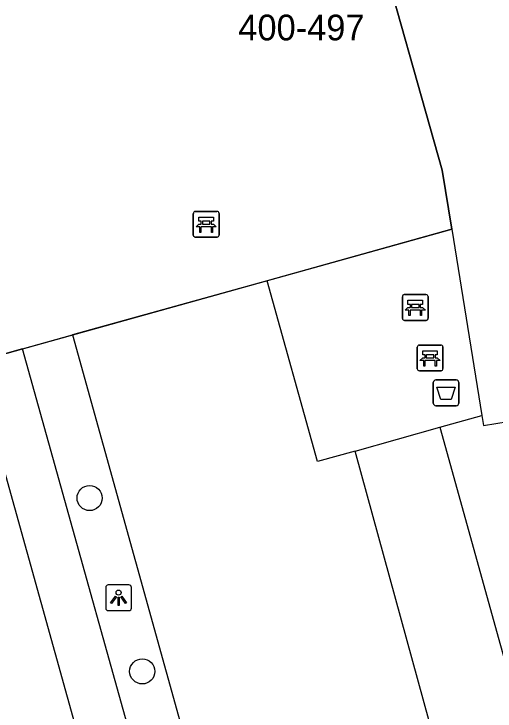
# Model space of a CAD drawing. Extents: x 159053 to 160041, y 380450 to 381422.
# Drawn here: x 159200.82 to 159219.53, y 381093.04 to 381120.16 of the extents above; entities that cross this region are included whole.
import ezdxf

# ---------------------------------------------------------------- set-up
doc = ezdxf.new("R2010")
doc.units = 0
for name, color, linetype in [('IMGEO_Afvalbak', 7, 'Continuous'), ('IMGEO_Bank', 7, 'Continuous'), ('IMGEO_Boom', 7, 'Continuous'), ('IMGEO_Lichtpunt', 7, 'Continuous'), ('IMGEO_Meer_plas_ven_vijver', 7, 'Continuous'), ('IMGEO_Pand', 7, 'Continuous'), ('IMGEO_Pand_nummerreeks', 7, 'Continuous'), ('IMGEO_Pand_overbouw', 7, 'Continuous'), ('IMGEO_Voetpad_open', 7, 'Continuous')]:
    doc.layers.add(name, color=color, linetype=linetype)

msp = doc.modelspace()

# ---------------------------------------------------------------- linework, layer by layer
at = {"layer": 'IMGEO_Afvalbak'}
for p, q in [((159217.125, 381105.022), (159217.125, 381105.822)), ((159217.125, 381105.822), (159217.125, 381105.022)), ((159217.225, 381105.922), (159218.015, 381105.922)), ((159218.015, 381105.922), (159217.225, 381105.922)), ((159218.115, 381105.822), (159218.115, 381105.022)), ((159218.115, 381105.022), (159218.115, 381105.822)), ((159218.015, 381104.922), (159217.225, 381104.922)), ((159217.225, 381104.922), (159218.015, 381104.922))]:
    msp.add_line(p, q, dxfattribs=at)
msp.add_lwpolyline([(159217.268, 381105.636), (159217.972, 381105.636), (159217.823, 381105.166), (159217.417, 381105.166), (159217.268, 381105.636)], dxfattribs=at)
for centre, start, end in [((159217.225, 381105.822), 90, 180), ((159217.225, 381105.822), 90, 180), ((159218.015, 381105.822), 0, 90), ((159218.015, 381105.822), 360, 90), ((159217.225, 381105.022), 180, 270), ((159217.225, 381105.022), 180, 270), ((159218.015, 381105.022), 270, 0), ((159218.015, 381105.022), 270, 0)]:
    msp.add_arc(centre, 0.1, start, end, dxfattribs=at)
at = {"layer": 'IMGEO_Bank'}
for p, q in [((159207.796, 381111.551), (159207.796, 381112.392)), ((159207.796, 381112.392), (159207.796, 381111.551)), ((159207.871, 381112.476), (159208.712, 381112.476)), ((159208.712, 381112.476), (159207.871, 381112.476)), ((159208.796, 381112.401), (159208.796, 381111.56)), ((159208.796, 381111.56), (159208.796, 381112.401)), ((159208.105, 381111.982), (159208.105, 381112.088)), ((159208.149, 381112.088), (159208.149, 381111.982)), ((159208.437, 381112.094), (159208.155, 381112.094)), ((159208.443, 381111.982), (159208.443, 381112.088)), ((159208.487, 381112.088), (159208.487, 381111.982)), ((159208.493, 381111.874), (159208.1, 381111.874)), ((159208.155, 381111.976), (159208.437, 381111.976)), ((159208.721, 381111.476), (159207.88, 381111.476)), ((159207.88, 381111.476), (159208.721, 381111.476)), ((159215.924, 381108.316), (159215.924, 381109.157)), ((159215.924, 381109.157), (159215.924, 381108.316)), ((159215.999, 381109.241), (159216.84, 381109.241)), ((159216.84, 381109.241), (159215.999, 381109.241)), ((159216.924, 381109.166), (159216.924, 381108.325)), ((159216.924, 381108.325), (159216.924, 381109.166)), ((159216.233, 381108.747), (159216.233, 381108.853)), ((159216.277, 381108.853), (159216.277, 381108.747)), ((159216.565, 381108.859), (159216.283, 381108.859)), ((159216.571, 381108.747), (159216.571, 381108.853)), ((159216.615, 381108.853), (159216.615, 381108.747)), ((159216.621, 381108.639), (159216.228, 381108.639)), ((159216.283, 381108.741), (159216.565, 381108.741)), ((159216.849, 381108.241), (159216.008, 381108.241)), ((159216.008, 381108.241), (159216.849, 381108.241)), ((159216.5, 381106.356), (159216.5, 381107.197)), ((159216.5, 381107.197), (159216.5, 381106.356)), ((159216.575, 381107.281), (159217.416, 381107.281)), ((159217.416, 381107.281), (159216.575, 381107.281)), ((159217.5, 381107.206), (159217.5, 381106.365)), ((159217.5, 381106.365), (159217.5, 381107.206)), ((159216.809, 381106.787), (159216.809, 381106.893)), ((159216.853, 381106.893), (159216.853, 381106.787)), ((159217.141, 381106.899), (159216.859, 381106.899)), ((159217.147, 381106.787), (159217.147, 381106.893)), ((159217.191, 381106.893), (159217.191, 381106.787)), ((159217.197, 381106.679), (159216.804, 381106.679)), ((159216.859, 381106.781), (159217.141, 381106.781)), ((159217.425, 381106.281), (159216.584, 381106.281)), ((159216.584, 381106.281), (159217.425, 381106.281))]:
    msp.add_line(p, q, dxfattribs=at)
for points in [[(159208.099, 381112.094), (159208.013, 381112.094), (159208.013, 381112.255), (159208.576, 381112.255), (159208.576, 381112.094), (159208.493, 381112.094)], [(159208.043, 381111.874), (159207.901, 381111.874), (159208.013, 381111.976), (159208.099, 381111.976)], [(159208.093, 381111.867), (159208.093, 381111.66), (159208.05, 381111.66), (159208.05, 381111.867)], [(159208.493, 381111.976), (159208.576, 381111.976), (159208.688, 381111.874), (159208.549, 381111.874)], [(159208.543, 381111.867), (159208.543, 381111.66), (159208.499, 381111.66), (159208.499, 381111.867)], [(159216.227, 381108.859), (159216.141, 381108.859), (159216.141, 381109.02), (159216.704, 381109.02), (159216.704, 381108.859), (159216.621, 381108.859)], [(159216.171, 381108.639), (159216.029, 381108.639), (159216.141, 381108.741), (159216.227, 381108.741)], [(159216.221, 381108.632), (159216.221, 381108.425), (159216.178, 381108.425), (159216.178, 381108.632)], [(159216.621, 381108.741), (159216.704, 381108.741), (159216.816, 381108.639), (159216.677, 381108.639)], [(159216.671, 381108.632), (159216.671, 381108.425), (159216.627, 381108.425), (159216.627, 381108.632)], [(159216.803, 381106.899), (159216.717, 381106.899), (159216.717, 381107.06), (159217.28, 381107.06), (159217.28, 381106.899), (159217.197, 381106.899)], [(159216.747, 381106.679), (159216.605, 381106.679), (159216.717, 381106.781), (159216.803, 381106.781)], [(159216.797, 381106.672), (159216.797, 381106.465), (159216.754, 381106.465), (159216.754, 381106.672)], [(159217.197, 381106.781), (159217.28, 381106.781), (159217.392, 381106.679), (159217.253, 381106.679)], [(159217.247, 381106.672), (159217.247, 381106.465), (159217.203, 381106.465), (159217.203, 381106.672)]]:
    msp.add_lwpolyline(points, dxfattribs=at)
for centre, radius, start, end in [((159207.874, 381112.398), 0.0779, 92.4484, 184.2845), ((159207.874, 381112.398), 0.0779, 92.4484, 184.2845), ((159208.718, 381112.398), 0.0779, 2.4484, 94.2845), ((159208.718, 381112.398), 0.0779, 2.4484, 94.2845), ((159208.098, 381112.087), 0.00671, 2.8957, 87.1043), ((159208.155, 381112.087), 0.00671, 92.8957, 177.1043), ((159208.437, 381112.087), 0.00671, 2.8957, 87.1043), ((159208.494, 381112.087), 0.00671, 92.8957, 177.1043), ((159208.043, 381111.867), 0.00671, 2.8957, 87.1043), ((159208.1, 381111.867), 0.00671, 92.8957, 177.1043), ((159208.098, 381111.983), 0.00671, 272.8957, 357.1043), ((159208.155, 381111.983), 0.00671, 182.8957, 267.1043), ((159208.437, 381111.983), 0.00671, 272.8957, 357.1043), ((159208.494, 381111.983), 0.00671, 182.8957, 267.1043), ((159208.492, 381111.867), 0.00671, 2.8957, 87.1043), ((159208.549, 381111.867), 0.00671, 92.8957, 177.1043), ((159207.874, 381111.554), 0.0779, 182.4484, 274.2845), ((159207.874, 381111.554), 0.0779, 182.4484, 274.2845), ((159208.718, 381111.554), 0.0779, 272.4484, 4.2845), ((159208.718, 381111.554), 0.0779, 272.4484, 4.2845), ((159216.002, 381109.163), 0.0779, 92.4484, 184.2845), ((159216.002, 381109.163), 0.0779, 92.4484, 184.2845), ((159216.846, 381109.163), 0.0779, 2.4484, 94.2845), ((159216.846, 381109.163), 0.0779, 2.4484, 94.2845), ((159216.226, 381108.852), 0.00671, 2.8957, 87.1043), ((159216.283, 381108.852), 0.00671, 92.8957, 177.1043), ((159216.565, 381108.852), 0.00671, 2.8957, 87.1043), ((159216.622, 381108.852), 0.00671, 92.8957, 177.1043), ((159216.171, 381108.632), 0.00671, 2.8957, 87.1043), ((159216.228, 381108.632), 0.00671, 92.8957, 177.1043), ((159216.226, 381108.748), 0.00671, 272.8957, 357.1043), ((159216.283, 381108.748), 0.00671, 182.8957, 267.1043), ((159216.565, 381108.748), 0.00671, 272.8957, 357.1043), ((159216.622, 381108.748), 0.00671, 182.8957, 267.1043), ((159216.62, 381108.632), 0.00671, 2.8957, 87.1043), ((159216.677, 381108.632), 0.00671, 92.8957, 177.1043), ((159216.002, 381108.319), 0.0779, 182.4484, 274.2845), ((159216.002, 381108.319), 0.0779, 182.4484, 274.2845), ((159216.846, 381108.319), 0.0779, 272.4484, 4.2845), ((159216.846, 381108.319), 0.0779, 272.4484, 4.2845), ((159216.578, 381107.203), 0.0779, 92.4484, 184.2845), ((159216.578, 381107.203), 0.0779, 92.4484, 184.2845), ((159217.422, 381107.203), 0.0779, 2.4484, 94.2845), ((159217.422, 381107.203), 0.0779, 2.4484, 94.2845), ((159216.802, 381106.892), 0.00671, 2.8957, 87.1043), ((159216.859, 381106.892), 0.00671, 92.8957, 177.1043), ((159217.141, 381106.892), 0.00671, 2.8957, 87.1043), ((159217.198, 381106.892), 0.00671, 92.8957, 177.1043), ((159216.747, 381106.672), 0.00671, 2.8957, 87.1043), ((159216.804, 381106.672), 0.00671, 92.8957, 177.1043), ((159216.802, 381106.788), 0.00671, 272.8957, 357.1043), ((159216.859, 381106.788), 0.00671, 182.8957, 267.1043), ((159217.141, 381106.788), 0.00671, 272.8957, 357.1043), ((159217.198, 381106.788), 0.00671, 182.8957, 267.1043), ((159217.196, 381106.672), 0.00671, 2.8957, 87.1043), ((159217.253, 381106.672), 0.00671, 92.8957, 177.1043), ((159216.578, 381106.359), 0.0779, 182.4484, 274.2845), ((159216.578, 381106.359), 0.0779, 182.4484, 274.2845), ((159217.422, 381106.359), 0.0779, 272.4484, 4.2845), ((159217.422, 381106.359), 0.0779, 272.4484, 4.2845)]:
    msp.add_arc(centre, radius, start, end, dxfattribs=at)
at = {"layer": 'IMGEO_Boom'}
for centre in [(159203.765, 381101.329), (159205.81, 381094.587)]:
    msp.add_circle(centre, 0.489, dxfattribs=at)
at = {"layer": 'IMGEO_Lichtpunt'}
for p, q in [((159205.294, 381097.948), (159204.486, 381097.948)), ((159205.294, 381097.948), (159204.486, 381097.948)), ((159204.392, 381097.853), (159204.392, 381097.046)), ((159204.392, 381097.853), (159204.392, 381097.046)), ((159205.388, 381097.046), (159205.388, 381097.853)), ((159205.388, 381097.046), (159205.388, 381097.853)), ((159204.486, 381096.952), (159205.294, 381096.952)), ((159204.486, 381096.952), (159205.294, 381096.952))]:
    msp.add_line(p, q, dxfattribs=at)
for points in [[(159204.766, 381097.517), (159204.805, 381097.489), (159204.617, 381097.227), (159204.579, 381097.254), (159204.766, 381097.517)], [(159204.868, 381097.469), (159204.915, 381097.469), (159204.915, 381097.147), (159204.868, 381097.147), (159204.868, 381097.469)], [(159204.978, 381097.489), (159205.016, 381097.516), (159205.203, 381097.254), (159205.164, 381097.226), (159204.978, 381097.489)]]:
    msp.add_lwpolyline(points, dxfattribs=at)
msp.add_circle((159204.891, 381097.651), 0.0994, dxfattribs=at)
for centre, start, end in [((159204.486, 381097.853), 90, 180), ((159204.486, 381097.853), 90, 180), ((159205.294, 381097.853), 0, 90), ((159205.294, 381097.853), 0, 90), ((159204.486, 381097.046), 180, 270), ((159204.486, 381097.046), 180, 270), ((159205.294, 381097.046), 270, 0), ((159205.294, 381097.046), 270, 360)]:
    msp.add_arc(centre, 0.0946, start, end, dxfattribs=at)
at = {"layer": 'IMGEO_Meer_plas_ven_vijver'}
msp.add_lwpolyline([(159203.101, 381107.672), (159214.029, 381068.361), (159222.937, 381070.856), (159214.09, 381103.149)], dxfattribs=at)
at = {"layer": 'IMGEO_Pand'}
for points in [[(159214.766, 381123.688), (159217.466, 381114.086), (159217.839, 381111.782)], [(159217.839, 381111.782), (159219.014, 381104.541)], [(159219.014, 381104.541), (159219.078, 381104.146), (159220.036, 381104.301), (159221.539, 381098.949), (159223.081, 381099.375), (159223.748, 381096.966), (159222.216, 381096.542), (159224.589, 381087.964), (159226.124, 381088.389), (159226.788, 381085.989), (159225.246, 381085.562), (159227.621, 381076.977), (159229.163, 381077.404), (159229.827, 381075.004), (159228.285, 381074.578), (159229.33, 381070.799), (159235.058, 381072.384), (159236.288, 381067.941), (159230.553, 381066.355), (159231.598, 381062.577), (159233.14, 381063.003), (159233.804, 381060.603), (159232.262, 381060.177), (159233.078, 381057.225)]]:
    msp.add_lwpolyline(points, dxfattribs=at)
at = {"layer": 'IMGEO_Pand_overbouw'}
msp.add_lwpolyline([(159193.569, 381121.905), (159189.69, 381120.073), (159189.794, 381119.711), (159186.687, 381118.848), (159186.38, 381119.901), (159186.248, 381119.864), (159182.519, 381118.08), (159182.644, 381117.726), (159179.481, 381116.848), (159180.236, 381114.116), (159189.526, 381116.649), (159192.15, 381107.026), (159193.014, 381104.859), (159217.839, 381111.782), (159217.466, 381114.086), (159214.766, 381123.688)], dxfattribs=at)
at = {"layer": 'IMGEO_Voetpad_open'}
for points in [[(159217.839, 381111.782), (159210.667, 381109.782)], [(159210.667, 381109.782), (159203.101, 381107.672)], [(159214.09, 381103.149), (159212.626, 381102.746), (159210.667, 381109.782)], [(159201.155, 381107.129), (159203.101, 381107.672)], [(159201.155, 381107.129), (159199.26, 381106.601)], [(159226.818, 381070.113), (159212.586, 381066.169), (159201.155, 381107.129)], [(159199.26, 381106.601), (159210.671, 381065.63), (159206.682, 381064.487), (159197.783, 381096.641), (159195.362, 381096.016)], [(159217.375, 381104.081), (159219.014, 381104.541)], [(159214.09, 381103.149), (159217.375, 381104.081)], [(159217.375, 381104.081), (159226.818, 381070.113)]]:
    msp.add_lwpolyline(points, dxfattribs=at)

# ---------------------------------------------------------------- texts
at = {"layer": 'IMGEO_Pand_nummerreeks'}
msp.add_text('400-497', height=1, dxfattribs=at).set_placement((159209.545, 381119.131))

doc.saveas('drawing.dxf')
